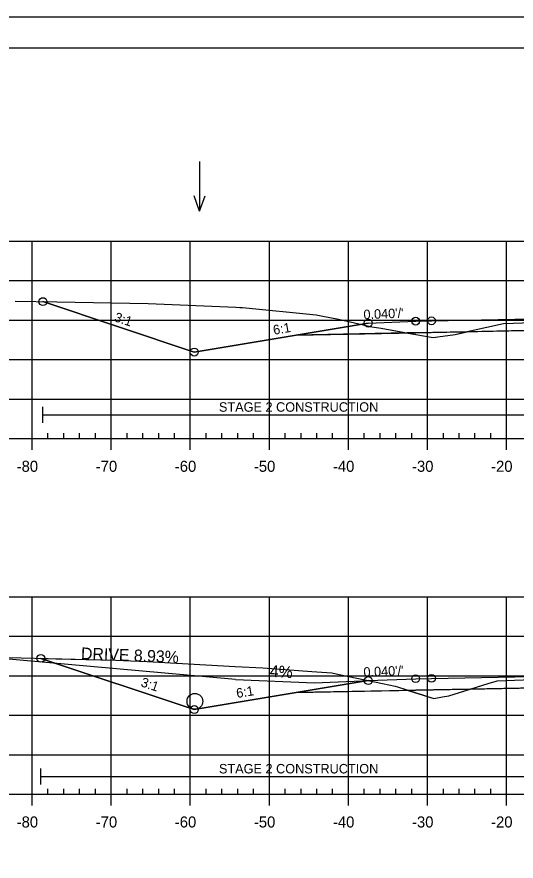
# Model space of a CAD drawing. Extents: x 1365647 to 1367999, y 387113 to 400173.
# Drawn here: x 1365812.2 to 1365875.3, y 396652.8 to 396759.6 of the extents above; entities that cross this region are included whole.
import ezdxf

# ---------------------------------------------------------------- set-up
doc = ezdxf.new("R2010")
doc.units = 0
for name, color, linetype in [('R_Alt Surface', 7, 'Continuous'), ('R_Axis', 7, 'Continuous'), ('R_Axis Annot', 7, 'Continuous'), ('R_Border', 7, 'Continuous'), ('R_Contours', 7, 'Continuous'), ('R_Drive', 7, 'Continuous'), ('R_Exist Surface', 7, 'Continuous'), ('R_Fin Surface', 7, 'Continuous'), ('R_Fin Surface Annot', 7, 'Continuous'), ('R_Grid', 7, 'Continuous'), ('R_No Plot', 7, 'Continuous'), ('R_Proposed Const Limits', 7, 'Continuous'), ('R_Water', 7, 'Continuous'), ('R_Water Annot', 7, 'Continuous')]:
    doc.layers.add(name, color=color, linetype=linetype)

msp = doc.modelspace()

# ---------------------------------------------------------------- linework, layer by layer
at = {"layer": 'R_Alt Surface'}
for points in [[(1365847.47, 396719.35), (1365862.59, 396719.65), (1365882.22, 396720.04), (1365882.22, 396721.33), (1365894.09, 396721.57), (1365905.95, 396721.33), (1365905.95, 396720.04), (1365925.59, 396719.65), (1365940.72, 396719.35)], [(1365847.47, 396674.12), (1365862.59, 396674.42), (1365882.2, 396674.82), (1365882.2, 396676.1), (1365894.09, 396676.34), (1365905.96, 396676.1), (1365905.96, 396674.82), (1365925.59, 396674.42), (1365940.72, 396674.12)]]:
    msp.add_lwpolyline(points, dxfattribs=at)
at = {"layer": 'R_Axis'}
for p, q in [((1365749.09, 396706.25), (1366039.09, 396706.25)), ((1365814.09, 396704.85), (1365814.09, 396706.25)), ((1365816.09, 396706.25), (1365816.09, 396706.95)), ((1365818.09, 396706.25), (1365818.09, 396706.95)), ((1365820.09, 396706.25), (1365820.09, 396706.95)), ((1365822.09, 396706.25), (1365822.09, 396706.95)), ((1365824.09, 396704.85), (1365824.09, 396706.25)), ((1365826.09, 396706.25), (1365826.09, 396706.95)), ((1365828.09, 396706.25), (1365828.09, 396706.95)), ((1365830.09, 396706.25), (1365830.09, 396706.95)), ((1365832.09, 396706.25), (1365832.09, 396706.95)), ((1365834.09, 396704.85), (1365834.09, 396706.25)), ((1365836.09, 396706.25), (1365836.09, 396706.95)), ((1365838.09, 396706.25), (1365838.09, 396706.95)), ((1365840.09, 396706.25), (1365840.09, 396706.95)), ((1365842.09, 396706.25), (1365842.09, 396706.95)), ((1365844.09, 396704.85), (1365844.09, 396706.25)), ((1365846.09, 396706.25), (1365846.09, 396706.95)), ((1365848.09, 396706.25), (1365848.09, 396706.95)), ((1365850.09, 396706.25), (1365850.09, 396706.95)), ((1365852.09, 396706.25), (1365852.09, 396706.95)), ((1365854.09, 396704.85), (1365854.09, 396706.25)), ((1365856.09, 396706.25), (1365856.09, 396706.95)), ((1365858.09, 396706.25), (1365858.09, 396706.95)), ((1365860.09, 396706.25), (1365860.09, 396706.95)), ((1365862.09, 396706.25), (1365862.09, 396706.95)), ((1365864.09, 396704.85), (1365864.09, 396706.25)), ((1365866.09, 396706.25), (1365866.09, 396706.95)), ((1365868.09, 396706.25), (1365868.09, 396706.95)), ((1365870.09, 396706.25), (1365870.09, 396706.95)), ((1365872.09, 396706.25), (1365872.09, 396706.95)), ((1365874.09, 396704.85), (1365874.09, 396706.25)), ((1365749.09, 396661.25), (1366039.09, 396661.25)), ((1365814.09, 396659.85), (1365814.09, 396661.25)), ((1365816.09, 396661.25), (1365816.09, 396661.95)), ((1365818.09, 396661.25), (1365818.09, 396661.95)), ((1365820.09, 396661.25), (1365820.09, 396661.95)), ((1365822.09, 396661.25), (1365822.09, 396661.95)), ((1365824.09, 396659.85), (1365824.09, 396661.25)), ((1365826.09, 396661.25), (1365826.09, 396661.95)), ((1365828.09, 396661.25), (1365828.09, 396661.95)), ((1365830.09, 396661.25), (1365830.09, 396661.95)), ((1365832.09, 396661.25), (1365832.09, 396661.95)), ((1365834.09, 396659.85), (1365834.09, 396661.25)), ((1365836.09, 396661.25), (1365836.09, 396661.95)), ((1365838.09, 396661.25), (1365838.09, 396661.95)), ((1365840.09, 396661.25), (1365840.09, 396661.95)), ((1365842.09, 396661.25), (1365842.09, 396661.95)), ((1365844.09, 396659.85), (1365844.09, 396661.25)), ((1365846.09, 396661.25), (1365846.09, 396661.95)), ((1365848.09, 396661.25), (1365848.09, 396661.95)), ((1365850.09, 396661.25), (1365850.09, 396661.95)), ((1365852.09, 396661.25), (1365852.09, 396661.95)), ((1365854.09, 396659.85), (1365854.09, 396661.25)), ((1365856.09, 396661.25), (1365856.09, 396661.95)), ((1365858.09, 396661.25), (1365858.09, 396661.95)), ((1365860.09, 396661.25), (1365860.09, 396661.95)), ((1365862.09, 396661.25), (1365862.09, 396661.95)), ((1365864.09, 396659.85), (1365864.09, 396661.25)), ((1365866.09, 396661.25), (1365866.09, 396661.95)), ((1365868.09, 396661.25), (1365868.09, 396661.95)), ((1365870.09, 396661.25), (1365870.09, 396661.95)), ((1365872.09, 396661.25), (1365872.09, 396661.95)), ((1365874.09, 396659.85), (1365874.09, 396661.25))]:
    msp.add_line(p, q, dxfattribs=at)
at = {"layer": 'R_Border'}
msp.add_line((1365736.09, 396755.71), (1366052.27, 396755.71), dxfattribs=at)
at = {"layer": 'R_Contours'}
for points in [[(1365815.45, 396723.58), (1365817.2, 396723.55), (1365828.77, 396723.33), (1365839.86, 396722.87), (1365840.33, 396722.85), (1365840.7, 396722.82), (1365850, 396721.92), (1365850.83, 396721.74), (1365852.84, 396721.36), (1365856.34, 396720.57), (1365857.04, 396720.41), (1365858.23, 396720.21), (1365861.49, 396719.63), (1365847.47, 396719.35), (1365834.59, 396717.2)], [(1365869.12, 396719.78), (1365869.47, 396719.87), (1365873.71, 396720.81), (1365874.95, 396720.84), (1365876.09, 396720.9), (1365878.75, 396721.04), (1365882.03, 396721.18), (1365882.22, 396721.19), (1365882.22, 396720.04)], [(1365861.49, 396719.63), (1365862.12, 396719.52), (1365862.6, 396719.44), (1365864.78, 396719.04), (1365865.4, 396719.13), (1365867.57, 396719.41), (1365869.12, 396719.78), (1365862.59, 396719.65)], [(1365815.18, 396678.45), (1365824.66, 396678.2), (1365826.56, 396678.15), (1365828.65, 396678.04), (1365839.75, 396677.43), (1365843.26, 396677.23), (1365849.45, 396676.77), (1365851.97, 396676.62), (1365852.9, 396676.4), (1365858.39, 396675.27), (1365860.01, 396674.94), (1365860.28, 396674.85), (1365861.66, 396674.4), (1365847.47, 396674.12), (1365834.59, 396671.97)], [(1365869.47, 396674.56), (1365871.77, 396675.28), (1365872.78, 396675.58), (1365872.89, 396675.59), (1365876.17, 396675.75), (1365880.79, 396675.9), (1365882.2, 396675.92), (1365882.2, 396674.82)], [(1365861.66, 396674.4), (1365864.89, 396673.36), (1365865.99, 396673.59), (1365866.78, 396673.72), (1365869.47, 396674.56), (1365862.59, 396674.42)]]:
    msp.add_lwpolyline(points, close=True, dxfattribs=at)
at = {"layer": 'R_Drive'}
for p, q in [((1365839.81, 396675.77), (1365807.57, 396678.65)), ((1365839.81, 396675.77), (1365849.8, 396675.37)), ((1365849.8, 396675.37), (1365856.8, 396675.65))]:
    msp.add_line(p, q, dxfattribs=at)
at = {"layer": 'R_Exist Surface'}
for points in [[(1365811.94, 396723.64), (1365817.2, 396723.55), (1365828.77, 396723.33), (1365839.86, 396722.87), (1365840.33, 396722.85), (1365840.7, 396722.82), (1365850, 396721.92), (1365850.83, 396721.74), (1365852.84, 396721.36), (1365856.34, 396720.57), (1365857.04, 396720.41), (1365858.23, 396720.21), (1365862.12, 396719.52), (1365862.6, 396719.44), (1365864.78, 396719.04), (1365865.4, 396719.13), (1365867.57, 396719.41), (1365869.47, 396719.87), (1365873.71, 396720.81), (1365874.95, 396720.84), (1365876.09, 396720.9)], [(1365804.09, 396678.74), (1365824.66, 396678.2), (1365826.56, 396678.15), (1365828.65, 396678.04), (1365839.75, 396677.43), (1365843.26, 396677.23), (1365849.45, 396676.77), (1365851.97, 396676.62), (1365852.9, 396676.4), (1365858.39, 396675.27), (1365860.01, 396674.94), (1365860.28, 396674.85), (1365864.89, 396673.36), (1365865.99, 396673.59), (1365866.78, 396673.72), (1365871.77, 396675.28), (1365872.78, 396675.58), (1365872.89, 396675.59), (1365876.17, 396675.75)]]:
    msp.add_lwpolyline(points, dxfattribs=at)
at = {"layer": 'R_Fin Surface'}
for points in [[(1365815.45, 396723.58), (1365834.59, 396717.2), (1365847.47, 396719.35), (1365856.59, 396720.87), (1365862.59, 396721.11), (1365864.59, 396721.15), (1365894.09, 396721.74), (1365923.59, 396721.15), (1365925.59, 396721.11), (1365931.59, 396720.87), (1365940.72, 396719.35), (1365953.59, 396717.2), (1365962.78, 396714.14), (1365976.96, 396718.87)], [(1365856.59, 396720.87), (1365862.59, 396721.11), (1365864.59, 396721.15), (1365894.09, 396721.74), (1365923.59, 396721.15), (1365925.59, 396721.11), (1365931.59, 396720.87)], [(1365815.18, 396678.45), (1365834.59, 396671.97), (1365847.47, 396674.12), (1365856.59, 396675.64), (1365862.59, 396675.88), (1365864.59, 396675.92), (1365894.09, 396676.51), (1365923.59, 396675.92), (1365925.59, 396675.88), (1365931.59, 396675.64), (1365940.72, 396674.12), (1365953.59, 396671.97), (1365963.98, 396668.51), (1365979.45, 396673.67)], [(1365856.59, 396675.64), (1365862.59, 396675.88), (1365864.59, 396675.92), (1365894.09, 396676.51), (1365923.59, 396675.92), (1365925.59, 396675.88), (1365931.59, 396675.64)]]:
    msp.add_lwpolyline(points, dxfattribs=at)
at = {"layer": 'R_Grid'}
for p, q in [((1365749.09, 396731.25), (1366039.09, 396731.25)), ((1365814.09, 396706.25), (1365814.09, 396731.25)), ((1365824.09, 396706.25), (1365824.09, 396731.25)), ((1365834.09, 396706.25), (1365834.09, 396731.25)), ((1365844.09, 396706.25), (1365844.09, 396731.25)), ((1365854.09, 396706.25), (1365854.09, 396731.25)), ((1365864.09, 396706.25), (1365864.09, 396731.25)), ((1365874.09, 396706.25), (1365874.09, 396731.25)), ((1365749.09, 396726.25), (1366039.09, 396726.25)), ((1365749.09, 396721.25), (1366039.09, 396721.25)), ((1365749.09, 396716.25), (1366039.09, 396716.25)), ((1365749.09, 396711.25), (1366039.09, 396711.25)), ((1365749.09, 396706.25), (1366039.09, 396706.25)), ((1365749.09, 396686.25), (1366039.09, 396686.25)), ((1365814.09, 396661.25), (1365814.09, 396686.25)), ((1365824.09, 396661.25), (1365824.09, 396686.25)), ((1365834.09, 396661.25), (1365834.09, 396686.25)), ((1365844.09, 396661.25), (1365844.09, 396686.25)), ((1365854.09, 396661.25), (1365854.09, 396686.25)), ((1365864.09, 396661.25), (1365864.09, 396686.25)), ((1365874.09, 396661.25), (1365874.09, 396686.25)), ((1365749.09, 396681.25), (1366039.09, 396681.25)), ((1365749.09, 396676.25), (1366039.09, 396676.25)), ((1365749.09, 396671.25), (1366039.09, 396671.25)), ((1365749.09, 396666.25), (1366039.09, 396666.25)), ((1365749.09, 396661.25), (1366039.09, 396661.25))]:
    msp.add_line(p, q, dxfattribs=at)
at = {"layer": 'R_No Plot'}
msp.add_line((1365723.69, 396759.61), (1366057.03, 396759.61), dxfattribs=at)
msp.add_lwpolyline([(1365723.69, 396759.61), (1366057.03, 396759.61), (1366057.03, 396546.27), (1365723.69, 396546.27)], close=True, dxfattribs=at)
for centre in [(1365815.45, 396723.58), (1365815.45, 396723.58), (1365856.59, 396720.87), (1365856.59, 396720.87), (1365856.59, 396720.87), (1365856.59, 396720.87), (1365856.59, 396720.87), (1365862.59, 396721.11), (1365862.59, 396721.11), (1365862.59, 396721.11), (1365862.59, 396721.11), (1365862.59, 396721.11), (1365864.59, 396721.15), (1365864.59, 396721.15), (1365864.59, 396721.15), (1365864.59, 396721.15), (1365864.59, 396721.15), (1365834.59, 396717.2), (1365834.59, 396717.2), (1365834.59, 396717.2), (1365834.59, 396717.2), (1365834.59, 396717.2), (1365815.18, 396678.45), (1365815.18, 396678.45), (1365856.59, 396675.64), (1365856.59, 396675.64), (1365856.59, 396675.64), (1365856.59, 396675.64), (1365856.59, 396675.64), (1365862.59, 396675.88), (1365862.59, 396675.88), (1365862.59, 396675.88), (1365862.59, 396675.88), (1365862.59, 396675.88), (1365864.59, 396675.92), (1365864.59, 396675.92), (1365864.59, 396675.92), (1365864.59, 396675.92), (1365864.59, 396675.92), (1365834.59, 396671.97), (1365834.59, 396671.97), (1365834.59, 396671.97), (1365834.59, 396671.97), (1365834.59, 396671.97)]:
    msp.add_circle(centre, 0.5, dxfattribs=at)
at = {"layer": 'R_Proposed Const Limits'}
for points in [[(1365856.59, 396720.87), (1365834.59, 396717.2), (1365815.45, 396723.58)], [(1365856.59, 396675.64), (1365834.59, 396671.97), (1365815.18, 396678.45)]]:
    msp.add_lwpolyline(points, dxfattribs=at)
at = {"layer": 'R_Water'}
for p, q in [((1365815.45, 396708.26), (1365815.45, 396710.26)), ((1365815.45, 396709.26), (1365882.22, 396709.26)), ((1365815.18, 396662.5), (1365815.18, 396664.5)), ((1365815.18, 396663.5), (1365882.2, 396663.5))]:
    msp.add_line(p, q, dxfattribs=at)
msp.add_circle((1365834.67, 396673.01), 1, dxfattribs=at)
at = {"layer": 'R_Water Annot'}
for p, q in [((1365835.26, 396741.32), (1365835.26, 396735.04)), ((1365835.26, 396735.04), (1365834.56, 396736.96)), ((1365835.26, 396735.04), (1365835.96, 396736.96))]:
    msp.add_line(p, q, dxfattribs=at)

# ---------------------------------------------------------------- texts
at = {"layer": 'R_Axis Annot'}
for s, p in [('-80', (1365812.13, 396702.05)), ('-70', (1365822.13, 396702.05)), ('-60', (1365832.13, 396702.05)), ('-50', (1365842.13, 396702.05)), ('-40', (1365852.13, 396702.05)), ('-30', (1365862.13, 396702.05)), ('-20', (1365872.13, 396702.05)), ('-80', (1365812.13, 396657.05)), ('-70', (1365822.13, 396657.05)), ('-60', (1365832.13, 396657.05)), ('-50', (1365842.13, 396657.05)), ('-40', (1365852.13, 396657.05)), ('-30', (1365862.13, 396657.05)), ('-20', (1365872.13, 396657.05))]:
    msp.add_text(s, height=1.4, dxfattribs=at).set_placement(p)
at = {"layer": 'R_Drive'}
for s, rotation, p in [('DRIVE 8.93%', 357.804, (1365820.24, 396678.34)), ('4%', 356.329, (1365844.1, 396676.12))]:
    msp.add_text(s, height=1.5, rotation=rotation, dxfattribs=at).set_placement(p)
at = {"layer": 'R_Fin Surface Annot'}
for s, rotation, p in [('3:1', 341.5651, (1365824.39, 396721.13)), ("0.040'/'", 2.2906, (1365856.01, 396721.35)), ('6:1', 9.4623, (1365844.66, 396719.39)), ("0.040'/'", 2.2906, (1365856.01, 396676.12)), ('3:1', 341.5651, (1365827.74, 396674.94)), ('6:1', 9.4623, (1365840, 396673.43))]:
    msp.add_text(s, height=1.2, rotation=rotation, dxfattribs=at).set_placement(p)
at = {"layer": 'R_Water'}
for p in [(1365837.71, 396709.65), (1365837.71, 396663.89)]:
    msp.add_text('STAGE 2 CONSTRUCTION', height=1.2, dxfattribs=at).set_placement(p)

doc.saveas('drawing.dxf')
